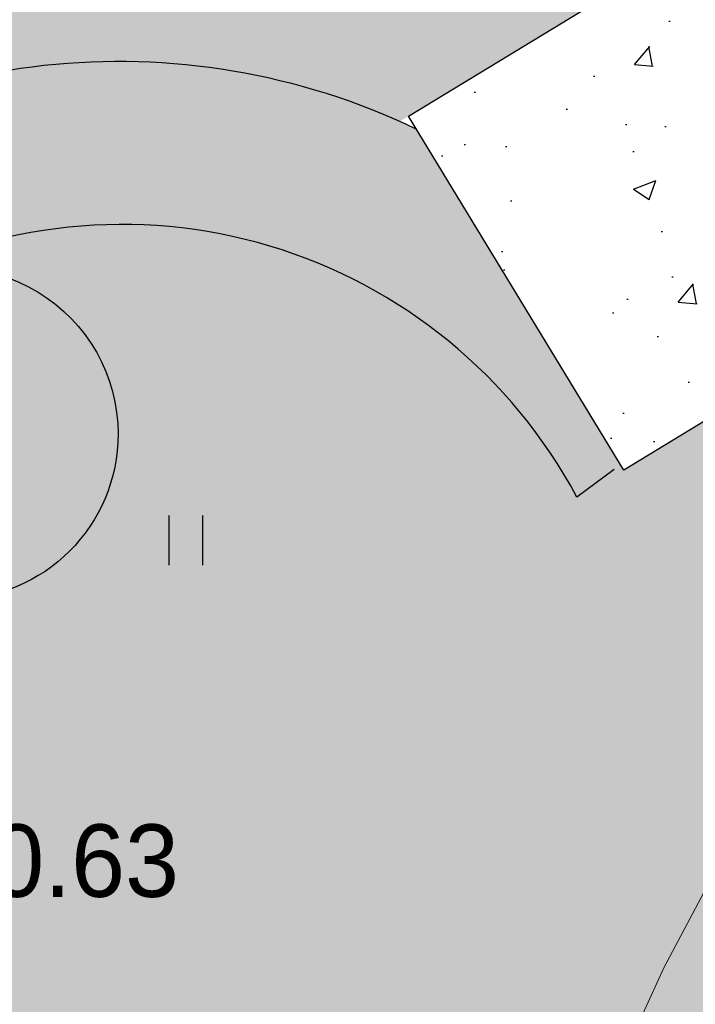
# Model space of a CAD drawing. Header units: millimetres. Extents: x 767170 to 66149698, y -983507 to 2493658.
# Tile 941 of 1056: x 5147340 to 5155495, y -608210 to -596327. Entities that reach past the tile are written whole.
import ezdxf

# ---------------------------------------------------------------- set-up
doc = ezdxf.new("R2010")
doc.units = ezdxf.units.MM
for name, color, linetype in [('(004) Точки рельефа', 7, 'Continuous'), ('(031) Горизонтали', 42, 'Continuous'), ('(036) Растительность', 7, 'Continuous'), ('Цоколь', 7, 'Continuous')]:
    doc.layers.add(name, color=color, linetype=linetype)
doc.styles.add('D-431', font='txt')

# ---------------------------------------------------------------- blocks, each defined once
blk = doc.blocks.new('I04010')
for p, q in [((-0.4122729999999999, 0.0071460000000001), (-0.4122729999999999, 1.207145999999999)), ((0.3877269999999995, 1.207145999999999), (0.3877269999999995, 0.0071460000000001))]:
    blk.add_line(p, q)
blk = doc.blocks.new('A$C05d28b1e')
at = {"layer": '(031) Горизонтали', "color": 42, "linetype": 'Continuous', "lineweight": 0, "ltscale": 600}
blk.add_lwpolyline([(-37638.76539325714, -20595.11169214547), (-36720.07644404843, -20026.25357656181), (-35484.28681822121, -19262.28786385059), (-34312.44510712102, -18538.91511574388), (-33291.78917839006, -17909.90640094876), (-32509.55689967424, -17429.03278829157), (-32052.98613861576, -17150.06534653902), (-31569.66264691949, -16892.43731275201), (-31158.20839210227, -16714.17544543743), (-30788.43342648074, -16546.66909527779), (-30430.14780235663, -16321.30761303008), (-30053.16157205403, -15969.480349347), (-29824.28958050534, -15608.46414291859), (-29571.91421817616, -15035.24396795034), (-29286.72998806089, -14284.67853955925), (-28959.43139315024, -13391.62657290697), (-28580.71293643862, -12390.9467831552), (-28141.269120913, -11317.49788545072), (-27631.79444957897, -10206.1385949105), (-27042.98342541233, -9091.72762671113)], dxfattribs=at)
at = {"layer": '(036) Растительность', "linetype": 'Continuous', "xscale": 500, "yscale": 500, "zscale": 500}
blk.add_blockref('I04010', (-33396.74774020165, -5348.542666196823), dxfattribs=at)
at = {"layer": '(004) Точки рельефа', "linetype": 'ByBlock', "insert": (-37064.23518665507, -8917.547688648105), "char_height": 875, "attachment_point": 4, "style": 'D-431'}
blk.add_mtext('520.63', dxfattribs=at)

msp = doc.modelspace()

# ---------------------------------------------------------------- hatches: boundary and pattern name
at = {"true_color": 0x7abf6e, "transparency": 33554687}
h = msp.add_hatch(color=83, dxfattribs=at)
h.dxf.hatch_style = 1
edge = h.paths.add_edge_path()
edge.add_line((5122742.682076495, -649693.5531833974), (5143613.737975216, -630946.3346518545))
edge.add_line((5143613.737975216, -630946.3346518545), (5142257.353599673, -629108.3469765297))
edge.add_line((5142257.353599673, -629108.3469765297), (5142488.820909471, -624059.1584787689))
edge.add_line((5142488.820909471, -624059.1584787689), (5173113.120156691, -603797.7628209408))
edge.add_line((5173113.120156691, -603797.7628209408), (5119777.965073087, -508758.5310769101))
edge.add_line((5119777.965073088, -508758.5310769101), (5117083.120363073, -510351.5998201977))
edge.add_line((5117083.120363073, -510351.5998201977), (5112899.678231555, -512755.0523626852))
edge.add_arc((5114394.144438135, -515356.315662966), 2999.999999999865, 119.87803724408, 209.8780372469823)
edge.add_line((5111792.881137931, -516850.7818696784), (5140723.464412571, -567207.2664712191))
edge.add_line((5140723.464412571, -567207.2664712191), (5149594.966553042, -582648.9759166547))
edge.add_arc((5143525.352185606, -586136.0637318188), 7000.000000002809, -55.27001746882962, 29.87803724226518, ccw=False)
edge.add_line((5147513.319864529, -591888.9859277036), (5136480.426669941, -598526.3265814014))
edge.add_arc((5138023.909474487, -601098.8080355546), 2999.999999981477, 120.9636571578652, 139.5660050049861)
edge.add_line((5135740.448590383, -599153.0931564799), (5140419.050913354, -606846.501676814))
edge.add_arc((5148537.810475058, -605125.888827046), 8299.08220224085, 65.85924340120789, 191.9656760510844, ccw=False)
edge.add_line((5151931.966538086, -597552.6154251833), (5158872.893524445, -593333.2492532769))
edge.add_line((5158872.893524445, -593333.2492532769), (5161470.136920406, -597605.7575027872))
edge.add_line((5161470.136920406, -597605.7575027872), (5154634.12372119, -601761.3469363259))
edge.add_line((5154634.12372119, -601761.3469363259), (5154066.142653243, -602106.6207173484))
edge.add_arc((5148537.810475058, -605125.8888270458), 6299.082202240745, 28.64091694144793, 117.7969687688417)
edge.add_arc((5146529.59316398, -601324.6762498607), 2000.000000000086, 0, 117.6874332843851, ccw=False)
edge.add_arc((5146529.59316398, -601324.6762498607), 2000, -180, 0, ccw=False)
edge.add_arc((5146529.59316398, -601324.6762498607), 2000, 118.0084193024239, 180, ccw=False)
edge.add_arc((5148537.810475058, -605125.8888270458), 6299.082202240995, 117.8988838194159, 214.6253334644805)
edge.add_line((5143354.38886512, -608705.0754670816), (5146316.587882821, -610327.7346314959))
edge.add_line((5146316.587882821, -610327.7346314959), (5146411.610093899, -614558.7185380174))
edge.add_line((5146411.610093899, -614558.7185380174), (5144992.631342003, -615421.0156425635))
edge.add_arc((5136112.27090292, -616126.9461997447), 8908.374682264, -114.38283690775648, 4.545081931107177, ccw=False)
edge.add_arc((5118167.925019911, -627035.6795575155), 14537.87953983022, -112.5519669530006, 11.084171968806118, ccw=False)
edge.add_arc((5104709.155961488, -639325.5711360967), 7964.657947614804, 229.5899736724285, 351.7977061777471, ccw=False)
edge.add_line((5099546.041321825, -645390.0598565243), (5096836.721593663, -647036.4823655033))
edge.add_line((5096836.721593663, -647036.4823655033), (5093125.070942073, -645003.2820609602))
edge.add_line((5093125.070942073, -645003.2820609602), (5093030.048730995, -640772.2981544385))
edge.add_line((5093030.048730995, -640772.2981544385), (5093983.782369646, -640192.7251664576))
edge.add_line((5093983.782369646, -640192.7251664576), (5087647.36895791, -629771.2561003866))
edge.add_line((5087647.36895791, -629771.2561003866), (5074493.010167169, -636846.3826083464))
edge.add_line((5074493.010167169, -636846.3826083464), (5069720.984938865, -655211.3064863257))
edge.add_line((5069720.984938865, -655211.3064863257), (5085792.024026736, -694634.2536313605))
edge.add_line((5085792.024026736, -694634.2536313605), (5091848.108860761, -689660.8415975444))
edge.add_arc((5089944.171555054, -687342.4320703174), 2999.999999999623, 309.3937167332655, 399.393716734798)
edge.add_line((5092262.58108223, -685438.4947645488), (5090358.643776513, -683120.0852374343))
edge.add_line((5090358.643776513, -683120.0852374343), (5120497.967197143, -658368.9006177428))
edge.add_line((5120497.967197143, -658368.9006177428), (5138272.077266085, -680012.2950698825))
edge.add_line((5138272.077266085, -680012.2950698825), (5140802.79346476, -683103.1848123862))
edge.add_line((5140802.79346476, -683103.1848123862), (5137707.127022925, -685644.5816939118))
edge.add_line((5137707.127022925, -685644.5816939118), (5135169.047217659, -682552.9557707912))
edge.add_line((5135169.047217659, -682552.9557707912), (5135174.861241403, -682548.1954360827))
edge.add_line((5135174.861241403, -682548.1954360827), (5133909.141664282, -681006.4269511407))
edge.add_line((5133909.141664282, -681006.4269511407), (5096016.760305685, -712117.8796133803))
edge.add_line((5096016.760305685, -712117.8796133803), (5105526.816282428, -725184.9764152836))
edge.add_line((5105526.816282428, -725184.9764152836), (5104263.048701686, -726270.4179454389))
edge.add_line((5104263.048701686, -726270.4179454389), (5107133.666540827, -729612.6465786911))
edge.add_line((5107133.666540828, -729612.6465786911), (5153709.994747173, -689621.1933798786))
edge.add_line((5153709.994747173, -689621.1933798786), (5122742.682076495, -649693.5531833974))
at = {"true_color": 0x6a644e}
h = msp.add_hatch(dxfattribs=at)
h.set_pattern_fill('AR-HBONE', color=251, scale=3)
h.set_pattern_definition([(45, (3150000.000000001, 889715.8879089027), (0, 431.0522938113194), [914.4000000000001, -304.8]), (135, (3150215.526000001, 889931.4139089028), (4.263256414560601e-14, 431.0522938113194), [914.4000000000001, -304.8])])
edge = h.paths.add_edge_path()
edge.add_arc((5146527.324001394, -601326.5474149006), 2000, -180, 0, ccw=False)
edge.add_arc((5146527.324001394, -601326.5474149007), 2000, 118.00841930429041, 179.9999999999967, ccw=False)
edge.add_arc((5148535.541312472, -605127.7599920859), 6299.082202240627, 117.8988838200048, 214.625333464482)
edge.add_line((5143352.119702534, -608706.9466321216), (5146314.318720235, -610329.6057965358))
edge.add_line((5146314.318720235, -610329.6057965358), (5146409.340931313, -614560.5897030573))
edge.add_line((5146409.340931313, -614560.5897030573), (5144990.362179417, -615422.8868076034))
edge.add_arc((5136110.001740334, -616128.8173647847), 8908.374682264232, -114.38283690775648, 4.54508193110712, ccw=False)
edge.add_arc((5118165.655857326, -627037.5507225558), 14537.87953983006, -112.55196695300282, 11.084171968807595, ccw=False)
edge.add_arc((5104706.886798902, -639327.4423011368), 7964.657947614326, 229.589973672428, 351.79770617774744, ccw=False)
edge.add_line((5099543.772159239, -645391.9310215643), (5096834.452431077, -647038.3535305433))
edge.add_line((5096834.452431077, -647038.3535305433), (5093122.801779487, -645005.1532260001))
edge.add_line((5093122.801779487, -645005.1532260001), (5093027.779568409, -640774.1693194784))
edge.add_line((5093027.779568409, -640774.1693194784), (5093981.51320706, -640194.5963314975))
edge.add_line((5093981.51320706, -640194.5963314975), (5087647.368957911, -629771.2561003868))
edge.add_line((5087647.36895791, -629771.2561003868), (5089411.195476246, -628822.5746820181))
edge.add_line((5089411.195476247, -628822.5746820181), (5091400.061594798, -632095.4127185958))
edge.add_arc((5099091.899715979, -634162.1498910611), 7964.657947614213, 77.61285374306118, 164.9602860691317, ccw=False)
edge.add_line((5100800.447992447, -626382.9057755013), (5099112.2413271, -623604.8268809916))
edge.add_line((5099112.2413271, -623604.8268809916), (5100876.067845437, -622656.1454626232))
edge.add_line((5100876.067845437, -622656.1454626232), (5104202.286224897, -628129.7034506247))
edge.add_line((5104202.286224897, -628129.7034506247), (5105156.019863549, -627550.130462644))
edge.add_line((5105156.019863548, -627550.130462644), (5105386.827227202, -627676.5641295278))
edge.add_arc((5111161.24770021, -625453.0709237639), 6187.717982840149, 95.79580495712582, 201.0596550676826, ccw=False)
edge.add_line((5110536.39056331, -619296.9839041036), (5109695.200437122, -617912.7383707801))
edge.add_line((5109695.200437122, -617912.7383707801), (5111459.026955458, -616964.0569524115))
edge.add_line((5111459.026955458, -616964.0569524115), (5113033.817499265, -619555.5005610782))
edge.add_arc((5111161.24770021, -625453.0709237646), 6187.717982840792, 36.88408991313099, 72.38455174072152, ccw=False)
edge.add_arc((5119460.054198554, -619225.7535092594), 4187.717982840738, 216.8840901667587, 396.8840939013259)
edge.add_line((5122809.605923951, -616712.2927192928), (5123609.457231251, -616112.0945135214))
edge.add_line((5123609.457231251, -616112.0945135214), (5123561.946125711, -613996.6025602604))
edge.add_line((5123561.946125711, -613996.6025602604), (5124515.679764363, -613417.0295722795))
edge.add_line((5124515.679764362, -613417.0295722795), (5122923.899324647, -610797.6277330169))
edge.add_line((5122923.899324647, -610797.6277330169), (5124687.725842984, -609848.9463146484))
edge.add_line((5124687.725842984, -609848.9463146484), (5126224.840927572, -612378.3919462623))
edge.add_line((5126224.840927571, -612378.3919462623), (5127178.574566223, -611798.8189582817))
edge.add_line((5127178.574566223, -611798.8189582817), (5130890.225217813, -613832.019262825))
edge.add_line((5130890.225217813, -613832.019262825), (5130985.247428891, -618063.0031693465))
edge.add_line((5130985.247428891, -618063.0031693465), (5130033.746080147, -618641.2196203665))
edge.add_arc((5118165.655857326, -627037.5507225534), 14537.87953982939, 23.27983066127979, 35.27830407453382, ccw=False)
edge.add_arc((5136110.001740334, -616128.8173647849), 6908.374682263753, 228.3621853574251, 297.6393139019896)
edge.add_arc((5138600.210617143, -620380.8720880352), 2000.000000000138, 180, 290.9348946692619, ccw=False)
edge.add_arc((5138600.210617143, -620380.8720880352), 2000, 0, 180, ccw=False)
edge.add_arc((5138600.210617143, -620380.8720880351), 2000, 309.7757112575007, 359.99999999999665, ccw=False)
edge.add_arc((5136110.001740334, -616128.8173647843), 6908.374682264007, 303.0712920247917, 353.9186524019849)
edge.add_line((5142979.499442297, -616860.6930873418), (5139081.061839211, -614725.173000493))
edge.add_line((5139081.061839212, -614725.173000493), (5138986.039628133, -610494.1890939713))
edge.add_line((5138986.039628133, -610494.1890939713), (5139939.773266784, -609914.6161059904))
edge.add_line((5139939.773266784, -609914.6161059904), (5134581.442969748, -601097.0556653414))
edge.add_line((5134581.442969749, -601097.0556653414), (5135740.448590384, -599153.0931564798))
edge.add_line((5135740.448590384, -599153.0931564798), (5140416.781750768, -606848.372841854))
edge.add_arc((5148535.541312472, -605127.7599920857), 8299.08220224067, 64.3355578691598, 191.9656760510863, ccw=False)
edge.add_line((5152129.872079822, -597647.4156327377), (5154631.854558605, -601763.2181013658))
edge.add_line((5154631.854558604, -601763.2181013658), (5154063.873490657, -602108.4918823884))
edge.add_arc((5148535.541312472, -605127.7599920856), 6299.082202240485, 28.64091694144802, 117.7969687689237)
edge.add_arc((5146527.324001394, -601326.5474149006), 2000.000000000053, 0, 117.68743328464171, ccw=False)
edge = h.paths.add_edge_path(flags=16)
edge.add_arc((5097616.884476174, -630482.0896293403), 1999.999999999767, -180, 0, ccw=False)
edge.add_arc((5097616.884476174, -630482.0896293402), 2000, 111.86449931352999, 180.0000000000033, ccw=False)
edge.add_arc((5099091.899715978, -634162.1498910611), 5964.657947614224, 111.8492414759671, 188.5213390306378)
edge.add_line((5093193.087147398, -635045.9794633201), (5095690.674370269, -639155.9587054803))
edge.add_line((5095690.674370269, -639155.9587054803), (5096644.408008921, -638576.3857174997))
edge.add_line((5096644.40800892, -638576.3857174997), (5100356.05866051, -640609.586022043))
edge.add_line((5100356.05866051, -640609.586022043), (5100420.41489875, -643475.1287744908))
edge.add_arc((5104706.886798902, -639327.4423011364), 5964.657947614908, 224.0572738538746, 304.6158692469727)
edge.add_arc((5107016.012520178, -642552.4056219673), 2000.000000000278, 180.0000000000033, 302.6573560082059, ccw=False)
edge.add_arc((5107016.012520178, -642552.4056219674), 2000.000000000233, 0, 180, ccw=False)
edge.add_arc((5107016.012520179, -642552.4056219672), 1999.999999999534, 308.5491921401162, 359.99999999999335, ccw=False)
edge.add_arc((5104706.886798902, -639327.4423011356), 5964.657947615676, 306.5906789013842, 358.4035598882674)
edge.add_arc((5118165.655857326, -627037.5507225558), 14537.87953982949, 215.2783040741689, 238.9592320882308, ccw=False)
edge.add_line((5106297.56563445, -635433.8818246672), (5105346.064285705, -636012.0982756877))
edge.add_line((5105346.064285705, -636012.0982756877), (5101634.413634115, -633978.8979711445))
edge.add_line((5101634.413634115, -633978.8979711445), (5101539.391423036, -629747.9140646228))
edge.add_line((5101539.391423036, -629747.9140646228), (5102420.364120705, -629212.5570655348))
edge.add_arc((5099091.899715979, -634162.1498910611), 5964.657947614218, 56.08025841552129, 111.8338476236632)
edge.add_arc((5097616.884476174, -630482.0896293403), 2000.000000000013, 0, 111.8185897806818, ccw=False)
edge = h.paths.add_edge_path(flags=16)
edge.add_arc((5118165.655860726, -627037.5507204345), 12537.8795398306, 3.732195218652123, 35.91634526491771, ccw=False)
edge.add_arc((5128689.556709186, -626445.6709131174), 1999.999999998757, 0.000222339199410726, 6.437794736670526, ccw=False)
edge.add_arc((5118165.655860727, -627037.5507204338), 12537.87953982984, -92.76113759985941, 2.7058218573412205, ccw=False)
edge.add_arc((5117554.761542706, -637560.8862568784), 1999.999999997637, 263.15713033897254, 270.19812718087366, ccw=False)
edge.add_arc((5118165.655860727, -627037.5507204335), 12537.87953983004, 215.9163452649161, 266.11639511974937, ccw=False)
edge.add_line((5108011.549094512, -634392.3137441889), (5108962.692726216, -633814.3146737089))
edge.add_line((5108962.692726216, -633814.3146737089), (5108867.670515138, -629583.3307671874))
edge.add_line((5108867.670515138, -629583.3307671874), (5107374.185851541, -628765.2167370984))
edge.add_line((5107374.185851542, -628765.2167370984), (5107811.696270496, -627966.5321077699))
edge.add_arc((5111161.247272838, -625453.0703542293), 4187.717982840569, 81.79960298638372, 216.8841103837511, ccw=False)
edge.add_line((5111758.565744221, -621308.1707719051), (5115503.643902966, -627470.9959784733))
edge.add_line((5115503.643902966, -627470.9959784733), (5114549.910264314, -628050.5689664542))
edge.add_line((5114549.910264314, -628050.5689664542), (5114644.932475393, -632281.5528729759))
edge.add_line((5114644.932475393, -632281.5528729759), (5118356.583126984, -634314.7531775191))
edge.add_line((5118356.583126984, -634314.7531775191), (5121973.211567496, -632116.9695755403))
edge.add_line((5121973.211567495, -632116.9695755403), (5121878.189356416, -627885.9856690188))
edge.add_line((5121878.189356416, -627885.9856690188), (5118166.538704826, -625852.7853644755))
edge.add_line((5118166.538704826, -625852.7853644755), (5117212.805066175, -626432.3583524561))
edge.add_line((5117212.805066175, -626432.3583524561), (5115915.601852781, -624297.7068651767))
edge.add_arc((5119460.05411159, -619225.7533933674), 6187.71798284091, 235.0528508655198, 359.1481020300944)
edge.add_line((5125647.088147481, -619317.7516210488), (5127368.61898838, -620260.7867713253))
edge.add_line((5127368.61898838, -620260.7867713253), (5128319.762626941, -619682.7876966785))
h.paths.add_polyline_path([(5096683.297735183, -640307.9998746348), (5098875.881674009, -641509.0725915), (5098932.014158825, -644008.4423408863), (5096795.562704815, -645306.7393734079), (5094602.978765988, -644105.6666565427), (5094546.846281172, -641606.2969071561)], flags=16)
h.paths.add_polyline_path([(5105194.90958981, -629281.7446197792), (5107387.493528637, -630482.8173366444), (5107443.626013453, -632982.1870860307), (5105307.174559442, -634280.4841185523), (5103114.590620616, -633079.4114016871), (5103058.4581358, -630580.0416523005)], flags=16)
h.paths.add_polyline_path([(5118205.428431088, -627584.3995216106), (5120398.012369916, -628785.4722384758), (5120454.144854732, -631284.8419878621), (5118317.69340072, -632583.1390203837), (5116125.109461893, -631382.0663035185), (5116068.976977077, -628882.6965541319)], flags=16)
h.paths.add_polyline_path([(5127217.464292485, -613530.4331154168), (5129410.048231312, -614731.505832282), (5129466.180716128, -617230.8755816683), (5127329.729262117, -618529.1726141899), (5125137.14532329, -617328.0998973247), (5125081.012838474, -614828.7301479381)], flags=16)
h.paths.add_polyline_path([(5142641.557794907, -610028.0196491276), (5144834.141733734, -611229.0923659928), (5144890.27421855, -613728.4621153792), (5142753.822764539, -615026.7591479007), (5140561.238825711, -613825.6864310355), (5140505.106340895, -611326.316681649)], flags=16)

# ---------------------------------------------------------------- next in the draw order: block references
at = {"color": 5, "lineweight": 50}
msp.add_blockref('A$C05d28b1e', (5182748.063139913, -597565.0480394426), dxfattribs=at)

# ---------------------------------------------------------------- next in the draw order: hatches: boundary and pattern name
at = {"layer": 'Цоколь', "true_color": 0x876f36}
h = msp.add_hatch(dxfattribs=at)
h.set_pattern_fill('AR-CONC', color=47, scale=15)
h.set_pattern_definition([(49.99999999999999, (3213560.866253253, 889715.8879089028), (2732.77003494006, -239.0862830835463), [285.75, -3143.25]), (355, (3213560.866253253, 889715.8879089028), (-528.6513213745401, 2865.852678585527), [228.6, -2514.60876255]), (100.4514447, (3213788.596358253, 889695.964106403), (2204.118706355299, 2626.766278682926), [242.850132, -2671.353668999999]), (46.18420000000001, (3213560.866253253, 890477.8879089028), (4066.185613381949, -630.6349189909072), [428.625, -4714.875]), (96.63555760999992, (3213899.714753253, 890425.3354089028), (3561.062010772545, 3711.391868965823), [364.2753471, -4007.0341224]), (351.1841511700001, (3213560.866253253, 890477.8879089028), (3561.062010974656, 3711.39186878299), [342.89950605, -3771.8959788]), (21, (3213941.866253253, 890287.3879089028), (2274.215869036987, -1533.977972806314), [285.75, -3143.25]), (326.0000000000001, (3213941.866253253, 890287.3879089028), (927.0304252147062, 2762.819491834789), [228.6, -2514.6]), (71.45144499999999, (3214131.384242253, 890159.5564104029), (3201.246289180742, 1228.841533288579), [242.850132, -2671.349064]), (37.50000000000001, (3213560.866253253, 889715.8879089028), (46.32904875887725, 1268.325583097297), [0, -2484.12, 0, -2552.7, 0, -2524.125]), (7.499999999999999, (3213560.866253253, 889715.8879089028), (1002.294937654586, 1502.708622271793), [0, -1455.42, 0, -2426.97, 0, -962.0250000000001]), (327.5, (3212711.236253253, 889715.8879089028), (2033.858927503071, -85.93115989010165), [0, -952.5, 0, -2971.8, 0, -3943.35]), (317.5, (3212330.236253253, 889715.8879089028), (2221.937720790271, 381.3973654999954), [0, -1238.25, 0, -1973.58, 0, -2800.35])])
h.paths.add_polyline_path([(5158870.624361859, -593335.1204183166), (5161467.867757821, -597607.6286678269), (5154631.854558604, -601763.2181013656), (5152034.611162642, -597490.7098518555)])

# ---------------------------------------------------------------- next in the draw order: linework, layer by layer
msp.add_lwpolyline([(5158870.624361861, -593335.1204183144), (5161467.867757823, -597607.6286678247), (5154631.854558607, -601763.2181013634), (5152034.611162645, -597490.7098518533)], close=True)
for points in [[(5135740.448590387, -599153.0931564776), (5140416.781750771, -606848.3728418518, -0.6226275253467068), (5152129.872079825, -597647.4156327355)], [(5154514.886855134, -601756.1245174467), (5154065.9942915, -602090.2085187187, 0.4163735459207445), (5145598.028320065, -599555.5562978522, -0.5639737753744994), (5148527.324001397, -601326.5474148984, -1), (5144527.324001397, -601326.5474148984, -0.2772849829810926), (5145588.121397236, -599560.7902208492, 0.4490321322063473), (5143352.119702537, -608706.9466321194), (5146314.318720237, -610329.6057965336), (5146409.340931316, -614560.5897030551), (5144990.362179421, -615422.8868076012, -0.5711299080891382), (5132432.343044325, -624242.6306480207, -0.5987018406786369), (5112590.070437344, -640463.7485737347, -0.5902665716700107), (5099543.772159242, -645391.9310215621), (5096834.45243108, -647038.3535305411), (5093122.80177949, -645005.1532259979), (5093027.779568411, -640774.1693194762), (5093981.513207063, -640194.5963314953), (5087647.368957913, -629771.2561003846)]]:
    msp.add_lwpolyline(points, format="xyb")

doc.saveas('drawing.dxf')
